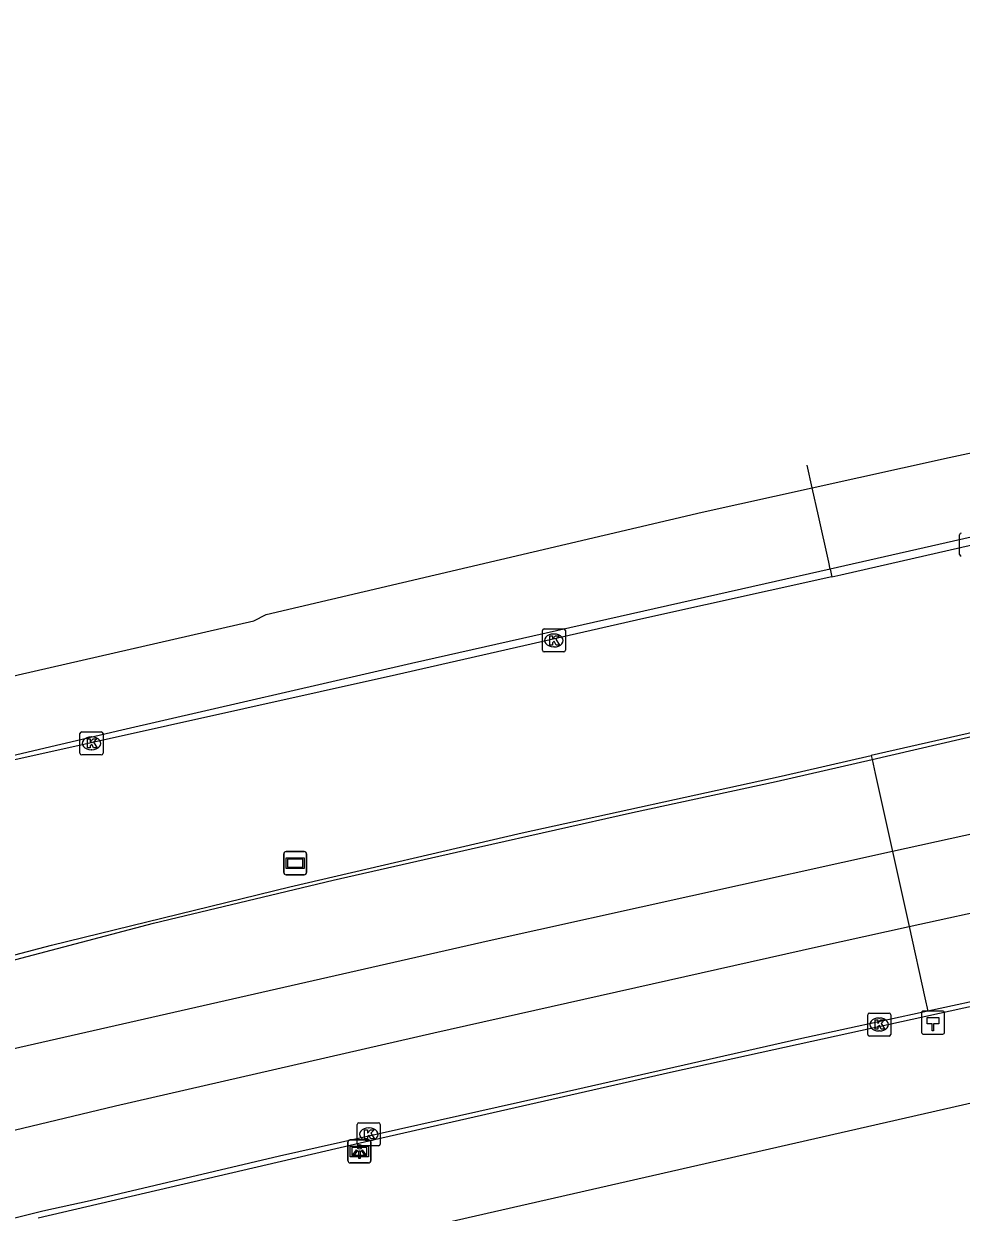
# Model space of a CAD drawing. Extents: x 162880 to 165536, y 384011 to 385179.
# Drawn here: x 164614.2 to 164654.9, y 385082.5 to 385134.1 of the extents above; entities that cross this region are included whole.
import ezdxf

# ---------------------------------------------------------------- set-up
doc = ezdxf.new("R2010")
doc.units = 0
for name, color, linetype in [('IMGEO_Berm_groen', 7, 'Continuous'), ('IMGEO_Berm_open', 7, 'Continuous'), ('IMGEO_Hectometerpaal', 7, 'Continuous'), ('IMGEO_Kolk', 7, 'Continuous'), ('IMGEO_Lichtpunt', 7, 'Continuous'), ('IMGEO_OVBaan_gesloten', 7, 'Continuous'), ('IMGEO_Rijbaan_regionaal_gesloten', 7, 'Continuous'), ('IMGEO_Verkeersbord', 7, 'Continuous')]:
    doc.layers.add(name, color=color, linetype=linetype)

msp = doc.modelspace()

# ---------------------------------------------------------------- linework, layer by layer
at = {"layer": 'IMGEO_Berm_groen'}
msp.add_lwpolyline([(164659.479, 385085.011), (164658.793, 385088.023), (164650.853, 385086.216), (164629.569, 385081.371), (164615.652, 385078.203)], dxfattribs=at)
at = {"layer": 'IMGEO_Berm_open'}
for points in [[(164649.307, 385110.101), (164649.692, 385110.187), (164660.015, 385112.544), (164669.458, 385114.715), (164677.515, 385116.623), (164683.066, 385118.065), (164691.109, 385120.145), (164704.411, 385124.005), (164712.114, 385126.11), (164714.707, 385126.801), (164715.661, 385127.056), (164723.303, 385128.876), (164730.523, 385130.412), (164744.244, 385132.896), (164750.815, 385134.11)], [(164753.402, 385122.666), (164750.255, 385122.101), (164738.445, 385120.014), (164725.25, 385117.542), (164716.521, 385115.897), (164712.593, 385115.156), (164699.273, 385112.507), (164680.942, 385108.801), (164668.24, 385106.085), (164657.272, 385103.754), (164651.019, 385102.333)], [(164649.307, 385110.101), (164641.138, 385108.292), (164630.405, 385105.833), (164613.823, 385102.142), (164610.676, 385101.407)], [(164649.233, 385110.435), (164649.307, 385110.101)], [(164614.836, 385082.268), (164629.439, 385085.667), (164642.293, 385088.586), (164655.04, 385091.386), (164667.371, 385094.046), (164698.982, 385100.582), (164713.486, 385103.401), (164718.45, 385104.322)], [(164612.497, 385093.328), (164615.42, 385094.099), (164625.762, 385096.637), (164635.861, 385098.981), (164647.109, 385101.444), (164651.019, 385102.333)], [(164651.019, 385102.333), (164651.057, 385102.168)]]:
    msp.add_lwpolyline(points, dxfattribs=at)
at = {"layer": 'IMGEO_Hectometerpaal'}
for p, q in [((164653.199, 385091.155), (164653.199, 385090.314)), ((164653.199, 385091.155), (164653.199, 385090.314)), ((164654.115, 385091.239), (164653.274, 385091.239)), ((164654.115, 385091.239), (164653.274, 385091.239)), ((164654.199, 385090.323), (164654.199, 385091.164)), ((164654.199, 385090.323), (164654.199, 385091.164)), ((164653.283, 385090.239), (164654.124, 385090.239)), ((164653.283, 385090.239), (164654.124, 385090.239))]:
    msp.add_line(p, q, dxfattribs=at)
msp.add_lwpolyline([(164653.724, 385090.383), (164653.664, 385090.383), (164653.664, 385090.688), (164653.444, 385090.688), (164653.444, 385090.957), (164653.944, 385090.957), (164653.944, 385090.688), (164653.724, 385090.688), (164653.724, 385090.383)], dxfattribs=at)
for centre, start, end in [((164653.277, 385091.161), 92.4484, 184.2845), ((164653.277, 385091.161), 92.4484, 184.2845), ((164654.121, 385091.161), 2.4484, 94.2845), ((164654.121, 385091.161), 2.4484, 94.2845), ((164653.277, 385090.317), 182.4484, 274.2845), ((164653.277, 385090.317), 182.4484, 274.2845), ((164654.121, 385090.317), 272.4484, 4.2845), ((164654.121, 385090.317), 272.4484, 4.2845)]:
    msp.add_arc(centre, 0.0779, start, end, dxfattribs=at)
at = {"layer": 'IMGEO_Kolk'}
for p, q in [((164654.849, 385111.067), (164654.849, 385111.919)), ((164636.734, 385106.907), (164636.734, 385107.759)), ((164636.809, 385107.833), (164637.661, 385107.833)), ((164637.222, 385107.613), (164637.247, 385107.613)), ((164637.735, 385107.759), (164637.735, 385106.907)), ((164637.245, 385107.053), (164637.22, 385107.053)), ((164637.661, 385106.833), (164636.809, 385106.833)), ((164616.731, 385103.363), (164617.583, 385103.363)), ((164616.656, 385102.437), (164616.656, 385103.289)), ((164617.144, 385103.143), (164617.169, 385103.143)), ((164617.657, 385103.289), (164617.657, 385102.437)), ((164617.583, 385102.363), (164616.731, 385102.363)), ((164617.167, 385102.583), (164617.142, 385102.583)), ((164650.861, 385090.229), (164650.861, 385091.081)), ((164650.936, 385091.155), (164651.788, 385091.155)), ((164651.862, 385091.081), (164651.862, 385090.229)), ((164651.349, 385090.935), (164651.374, 385090.935)), ((164651.788, 385090.155), (164650.936, 385090.155)), ((164651.372, 385090.375), (164651.347, 385090.375)), ((164628.771, 385086.388), (164629.623, 385086.388)), ((164628.696, 385085.462), (164628.696, 385086.314)), ((164629.184, 385086.168), (164629.209, 385086.168)), ((164629.697, 385086.314), (164629.697, 385085.462)), ((164629.623, 385085.388), (164628.771, 385085.388)), ((164629.207, 385085.608), (164629.182, 385085.608))]:
    msp.add_line(p, q, dxfattribs=at)
for points in [[(164654.849, 385111.067), (164654.849, 385111.919)], [(164636.734, 385106.907), (164636.734, 385107.759)], [(164636.809, 385107.833), (164637.661, 385107.833)], [(164637.055, 385107.533), (164637.178, 385107.533), (164637.178, 385107.382), (164637.308, 385107.533), (164637.472, 385107.533), (164637.326, 385107.382), (164637.479, 385107.133), (164637.327, 385107.133), (164637.242, 385107.297), (164637.178, 385107.23), (164637.178, 385107.133), (164637.055, 385107.133), (164637.055, 385107.533)], [(164637.735, 385107.759), (164637.735, 385106.907)], [(164637.661, 385106.833), (164636.809, 385106.833)], [(164616.731, 385103.363), (164617.583, 385103.363)], [(164616.656, 385102.437), (164616.656, 385103.289)], [(164616.977, 385103.063), (164617.1, 385103.063), (164617.1, 385102.912), (164617.23, 385103.063), (164617.394, 385103.063), (164617.248, 385102.912), (164617.401, 385102.663), (164617.249, 385102.663), (164617.164, 385102.827), (164617.1, 385102.76), (164617.1, 385102.663), (164616.977, 385102.663), (164616.977, 385103.063)], [(164617.657, 385103.289), (164617.657, 385102.437)], [(164617.583, 385102.363), (164616.731, 385102.363)], [(164650.861, 385090.229), (164650.861, 385091.081)], [(164650.936, 385091.155), (164651.788, 385091.155)], [(164651.862, 385091.081), (164651.862, 385090.229)], [(164651.182, 385090.855), (164651.305, 385090.855), (164651.305, 385090.704), (164651.435, 385090.855), (164651.599, 385090.855), (164651.453, 385090.704), (164651.606, 385090.455), (164651.454, 385090.455), (164651.369, 385090.619), (164651.305, 385090.552), (164651.305, 385090.455), (164651.182, 385090.455), (164651.182, 385090.855)], [(164651.788, 385090.155), (164650.936, 385090.155)], [(164628.771, 385086.388), (164629.623, 385086.388)], [(164628.696, 385085.462), (164628.696, 385086.314)], [(164629.017, 385086.088), (164629.14, 385086.088), (164629.14, 385085.937), (164629.27, 385086.088), (164629.434, 385086.088), (164629.288, 385085.937), (164629.441, 385085.688), (164629.289, 385085.688), (164629.204, 385085.852), (164629.14, 385085.785), (164629.14, 385085.688), (164629.017, 385085.688), (164629.017, 385086.088)], [(164629.697, 385086.314), (164629.697, 385085.462)], [(164629.623, 385085.388), (164628.771, 385085.388)]]:
    msp.add_lwpolyline(points, dxfattribs=at)
for centre, start, end in [((164654.926, 385111.917), 91.552, 178.448), ((164654.926, 385111.917), 91.552, 178.448), ((164654.926, 385111.069), 181.552, 268.448), ((164654.926, 385111.069), 181.552, 268.448), ((164636.811, 385107.757), 91.552, 178.448), ((164636.811, 385107.757), 91.552, 178.448), ((164637.659, 385107.757), 1.552, 88.448), ((164637.659, 385107.757), 1.552, 88.448), ((164636.811, 385106.909), 181.552, 268.448), ((164636.811, 385106.909), 181.552, 268.448), ((164637.659, 385106.909), 271.552, 358.448), ((164637.659, 385106.909), 271.552, 358.448), ((164616.733, 385103.287), 91.552, 178.448), ((164616.733, 385103.287), 91.552, 178.448), ((164617.581, 385103.287), 1.552, 88.448), ((164617.581, 385103.287), 1.552, 88.448), ((164616.733, 385102.439), 181.552, 268.448), ((164616.733, 385102.439), 181.552, 268.448), ((164617.581, 385102.439), 271.552, 358.448), ((164617.581, 385102.439), 271.552, 358.448), ((164650.938, 385091.079), 91.552, 178.448), ((164650.938, 385091.079), 91.552, 178.448), ((164651.786, 385091.079), 1.552, 88.448), ((164651.786, 385091.079), 1.552, 88.448), ((164650.938, 385090.231), 181.552, 268.448), ((164650.938, 385090.231), 181.552, 268.448), ((164651.786, 385090.231), 271.552, 358.448), ((164651.786, 385090.231), 271.552, 358.448), ((164628.773, 385086.312), 91.552, 178.448), ((164628.773, 385086.312), 91.552, 178.448), ((164629.621, 385086.312), 1.552, 88.448), ((164629.621, 385086.312), 1.552, 88.448), ((164628.773, 385085.464), 181.552, 268.448), ((164628.773, 385085.464), 181.552, 268.448), ((164629.621, 385085.464), 271.552, 358.448), ((164629.621, 385085.464), 271.552, 358.448)]:
    msp.add_arc(centre, 0.0765, start, end, dxfattribs=at)
for centre, major_axis, ratio, start_param, end_param in [((164637.221, 385107.333), (-0.387, 0.002), 0.722429, 4.712389, 7.853982), ((164637.246, 385107.333), (-0.39, 0.002), 0.717154, 1.570796, 4.712389), ((164617.143, 385102.863), (-0.387, 0.002), 0.722429, 4.712389, 7.853982), ((164617.168, 385102.863), (-0.39, 0.002), 0.717154, 1.570796, 4.712389), ((164651.348, 385090.655), (-0.387, 0.002), 0.722429, 4.712389, 7.853982), ((164651.373, 385090.655), (-0.39, 0.002), 0.717154, 1.570796, 4.712389), ((164629.183, 385085.888), (-0.387, 0.002), 0.722429, 4.712389, 7.853982), ((164629.208, 385085.888), (-0.39, 0.002), 0.717154, 1.570796, 4.712389)]:
    msp.add_ellipse(centre, major_axis=major_axis, ratio=ratio, start_param=start_param, end_param=end_param, dxfattribs=at)
at = {"layer": 'IMGEO_Lichtpunt'}
for p, q in [((164628.293, 385085.549), (164628.293, 385084.742)), ((164628.293, 385085.549), (164628.293, 385084.742)), ((164629.195, 385085.644), (164628.387, 385085.644)), ((164629.195, 385085.644), (164628.387, 385085.644)), ((164629.289, 385084.742), (164629.289, 385085.549)), ((164629.289, 385084.742), (164629.289, 385085.549)), ((164628.387, 385084.648), (164629.195, 385084.648)), ((164628.387, 385084.648), (164629.195, 385084.648))]:
    msp.add_line(p, q, dxfattribs=at)
for points in [[(164628.667, 385085.213), (164628.706, 385085.185), (164628.518, 385084.923), (164628.48, 385084.95), (164628.667, 385085.213)], [(164628.769, 385085.165), (164628.816, 385085.165), (164628.816, 385084.843), (164628.769, 385084.843), (164628.769, 385085.165)], [(164628.879, 385085.185), (164628.917, 385085.212), (164629.104, 385084.95), (164629.065, 385084.922), (164628.879, 385085.185)]]:
    msp.add_lwpolyline(points, dxfattribs=at)
msp.add_circle((164628.792, 385085.347), 0.0994, dxfattribs=at)
for centre, start, end in [((164628.387, 385085.549), 90, 180), ((164628.387, 385085.549), 90, 180), ((164629.195, 385085.549), 0, 90), ((164629.195, 385085.549), 0, 90), ((164628.387, 385084.742), 180, 270), ((164628.387, 385084.742), 180, 270), ((164629.195, 385084.742), 270, 0), ((164629.195, 385084.742), 270, 360)]:
    msp.add_arc(centre, 0.0946, start, end, dxfattribs=at)
at = {"layer": 'IMGEO_OVBaan_gesloten'}
for points in [[(164652.659, 385094.91), (164661.149, 385096.77), (164675.691, 385099.792), (164696.57, 385104.103), (164716.461, 385108.052), (164731.511, 385110.914)], [(164718.399, 385104.608), (164716.206, 385104.189), (164705.543, 385102.119), (164695.302, 385100.068), (164680.982, 385097.197), (164671.148, 385095.097), (164659.639, 385092.571), (164653.471, 385091.23)], [(164599.393, 385082.742), (164608.824, 385085), (164611.981, 385085.627), (164618.201, 385087.121), (164632.02, 385090.296), (164648.733, 385094.05), (164652.659, 385094.91)], [(164652.659, 385094.91), (164653.342, 385091.813), (164653.471, 385091.23)], [(164653.471, 385091.23), (164647.874, 385090.014), (164637.467, 385087.663), (164625.32, 385084.938), (164617.099, 385083.003), (164615.044, 385082.558), (164612.311, 385081.867)]]:
    msp.add_lwpolyline(points, dxfattribs=at)
at = {"layer": 'IMGEO_Rijbaan_regionaal_gesloten'}
for points in [[(164648.455, 385113.96), (164654.407, 385115.273), (164666.203, 385117.809), (164681.942, 385121.069), (164697.635, 385124.338), (164711.694, 385127.111), (164719.091, 385128.595), (164724.113, 385129.756), (164727.01, 385130.349), (164727.989, 385130.531)], [(164728.045, 385130.222), (164725.44, 385129.724), (164722.338, 385129.108), (164718.89, 385128.385), (164714.997, 385127.361), (164714.647, 385127.252), (164710.566, 385125.98), (164703.073, 385123.942), (164690.111, 385120.171), (164683.081, 385118.466), (164679.566, 385117.614), (164673.443, 385116.03), (164671.224, 385115.528), (164660.388, 385112.963), (164649.233, 385110.435)], [(164651.057, 385102.168), (164658.668, 385103.933), (164667.741, 385105.844), (164676.147, 385107.572), (164681.09, 385108.654), (164689.819, 385110.433), (164699.108, 385112.268), (164707.663, 385113.988), (164712.5, 385114.948), (164716.585, 385115.713), (164721.864, 385116.702), (164730.185, 385118.299)], [(164648.455, 385113.96), (164648.236, 385114.95)], [(164730.917, 385114.219), (164730.773, 385114.194), (164707.424, 385109.677), (164681.713, 385104.506), (164658.138, 385099.531), (164651.941, 385098.163)], [(164595.628, 385101.401), (164604.23, 385103.515), (164607.516, 385104.278), (164613.976, 385105.833), (164624.208, 385108.179), (164624.738, 385108.454), (164643.68, 385112.905), (164648.455, 385113.96)], [(164649.233, 385110.435), (164649.169, 385110.725), (164648.724, 385112.74), (164648.455, 385113.96)], [(164649.233, 385110.435), (164646.414, 385109.797), (164631.049, 385106.331), (164618.475, 385103.439), (164610.511, 385101.571), (164607.909, 385100.96)], [(164610.011, 385092.471), (164612.542, 385093.136), (164619.852, 385095.058), (164627.652, 385096.92), (164633.956, 385098.354), (164640.648, 385099.86), (164646.885, 385101.201), (164651.057, 385102.168)], [(164651.057, 385102.168), (164651.193, 385101.552), (164651.941, 385098.163)], [(164651.941, 385098.163), (164634.419, 385094.293), (164611.165, 385089.006), (164607.602, 385088.223), (164598.68, 385086.055)], [(164651.941, 385098.163), (164652.659, 385094.91)]]:
    msp.add_lwpolyline(points, dxfattribs=at)
at = {"layer": 'IMGEO_Verkeersbord'}
for p, q in [((164625.505, 385097.262), (164625.505, 385098.062)), ((164625.505, 385098.062), (164625.505, 385097.262)), ((164625.605, 385098.162), (164626.395, 385098.162)), ((164626.395, 385098.162), (164625.605, 385098.162)), ((164626.495, 385098.062), (164626.495, 385097.262)), ((164626.495, 385097.262), (164626.495, 385098.062)), ((164626.395, 385097.162), (164625.605, 385097.162)), ((164625.605, 385097.162), (164626.395, 385097.162)), ((164628.291, 385084.746), (164628.291, 385085.546)), ((164628.291, 385085.546), (164628.291, 385084.746)), ((164628.391, 385085.646), (164629.181, 385085.646)), ((164629.181, 385085.646), (164628.391, 385085.646)), ((164629.281, 385085.546), (164629.281, 385084.746)), ((164629.281, 385084.746), (164629.281, 385085.546)), ((164629.181, 385084.646), (164628.391, 385084.646)), ((164628.391, 385084.646), (164629.181, 385084.646))]:
    msp.add_line(p, q, dxfattribs=at)
for points in [[(164625.606, 385097.894), (164626.394, 385097.894), (164626.394, 385097.43), (164625.606, 385097.43), (164625.606, 385097.894)], [(164625.671, 385097.829), (164625.671, 385097.495), (164626.329, 385097.495), (164626.329, 385097.829), (164625.671, 385097.829)], [(164628.392, 385085.378), (164629.18, 385085.378), (164629.18, 385084.914), (164628.392, 385084.914), (164628.392, 385085.378)], [(164628.457, 385085.313), (164628.457, 385084.979), (164629.115, 385084.979), (164629.115, 385085.313), (164628.457, 385085.313)]]:
    msp.add_lwpolyline(points, dxfattribs=at)
for centre, start, end in [((164625.605, 385098.062), 90, 180), ((164625.605, 385098.062), 90, 180), ((164626.395, 385098.062), 0, 90), ((164626.395, 385098.062), 360, 90), ((164625.605, 385097.262), 180, 270), ((164625.605, 385097.262), 180, 270), ((164626.395, 385097.262), 270, 0), ((164626.395, 385097.262), 270, 0), ((164628.391, 385085.546), 90, 180), ((164628.391, 385085.546), 90, 180), ((164629.181, 385085.546), 0, 90), ((164629.181, 385085.546), 360, 90), ((164628.391, 385084.746), 180, 270), ((164628.391, 385084.746), 180, 270), ((164629.181, 385084.746), 270, 0), ((164629.181, 385084.746), 270, 0)]:
    msp.add_arc(centre, 0.1, start, end, dxfattribs=at)

doc.saveas('drawing.dxf')
